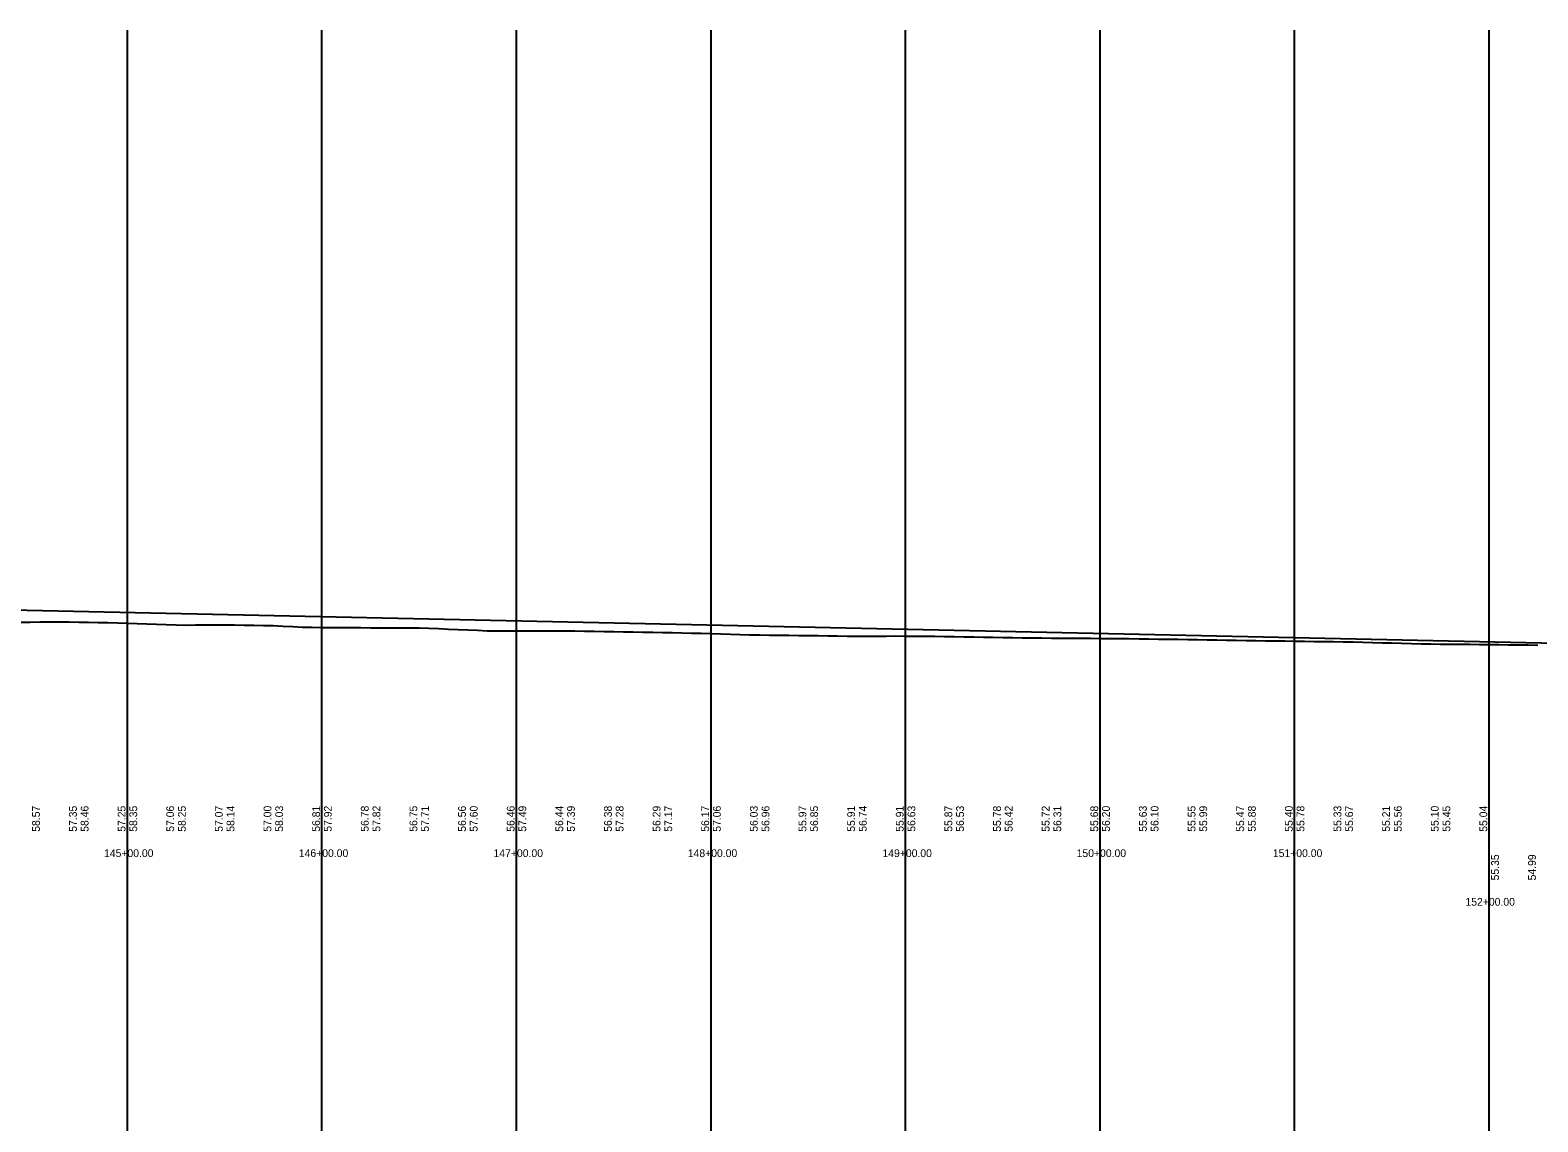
# Model space of a CAD drawing. Extents: x 3880794 to 3915434, y 287517 to 300173.
# Drawn here: x 3913601 to 3914376, y 292943 to 293504 of the extents above; entities that cross this region are included whole.
import ezdxf

# ---------------------------------------------------------------- set-up
doc = ezdxf.new("R2010")
doc.units = 0
for name, color, linetype in [('Level 1', 7, 'Continuous'), ('Level 2', 7, 'Continuous'), ('Level 30', 7, 'Continuous'), ('Level 32', 7, 'Continuous')]:
    doc.layers.add(name, color=color, linetype=linetype)

msp = doc.modelspace()

# ---------------------------------------------------------------- linework, layer by layer
at = {"layer": 'Level 1'}
for p, q in [((3913651.21, 292476.49), (3913651.21, 293504.13)), ((3913751.21, 292476.49), (3913751.21, 293504.13)), ((3913851.21, 292476.49), (3913851.21, 293504.13)), ((3913951.21, 292476.49), (3913951.21, 293504.13)), ((3914051.21, 292476.49), (3914051.21, 293504.13)), ((3914151.21, 292476.49), (3914151.21, 293504.13)), ((3914251.21, 292476.49), (3914251.21, 293504.13)), ((3914351.21, 292476.49), (3914351.21, 293504.13))]:
    msp.add_line(p, q, dxfattribs=at)
at = {"layer": 'Level 2'}
msp.add_line((3913401.21, 293210.29), (3914551.21, 293185.59), dxfattribs=at)
for points in [[(3913596.21, 293199.96), (3913601.21, 293199.93), (3913606.21, 293199.97), (3913611.21, 293200.01), (3913616.21, 293200.05), (3913621.21, 293200.08), (3913626.21, 293199.93), (3913631.21, 293199.84), (3913636.21, 293199.74), (3913641.21, 293199.65), (3913646.21, 293199.55), (3913651.21, 293199.41)], [(3913651.21, 293199.41), (3913656.21, 293199.26), (3913661.21, 293199.06), (3913666.21, 293198.87), (3913671.21, 293198.67), (3913676.21, 293198.47), (3913681.21, 293198.42), (3913686.21, 293198.45), (3913691.21, 293198.48), (3913696.21, 293198.51), (3913701.21, 293198.48), (3913706.21, 293198.43), (3913711.21, 293198.37), (3913716.21, 293198.3), (3913721.21, 293198.23), (3913726.21, 293198.17), (3913731.21, 293197.91), (3913736.21, 293197.65), (3913741.21, 293197.39), (3913746.21, 293197.23), (3913751.21, 293197.2), (3913756.21, 293197.17), (3913761.21, 293197.12), (3913766.21, 293197.08), (3913771.21, 293197.06), (3913776.21, 293197.05), (3913781.21, 293197.02), (3913786.21, 293196.91), (3913791.21, 293196.91), (3913796.21, 293196.91), (3913801.21, 293196.93), (3913806.21, 293196.77), (3913811.21, 293196.55), (3913816.21, 293196.34), (3913821.21, 293196.13), (3913826.21, 293195.95), (3913831.21, 293195.81), (3913836.21, 293195.42), (3913841.21, 293195.41), (3913846.21, 293195.42), (3913851.21, 293195.43), (3913856.21, 293195.44), (3913861.21, 293195.43), (3913866.21, 293195.38), (3913871.21, 293195.37), (3913876.21, 293195.37), (3913881.21, 293195.36), (3913886.21, 293195.32), (3913891.21, 293195.24), (3913896.21, 293195.16), (3913901.21, 293195.07), (3913906.21, 293194.99), (3913911.21, 293194.91), (3913916.21, 293194.82), (3913921.21, 293194.72), (3913926.21, 293194.62), (3913931.21, 293194.49), (3913936.21, 293194.43), (3913941.21, 293194.3), (3913946.21, 293194.16), (3913951.21, 293194.02), (3913956.21, 293193.89), (3913961.21, 293193.74), (3913966.21, 293193.59), (3913971.21, 293193.44), (3913976.21, 293193.32), (3913981.21, 293193.27), (3913986.21, 293193.22), (3913991.21, 293193.17), (3913996.21, 293193.11), (3914001.21, 293193.02), (3914006.21, 293192.97), (3914011.21, 293192.9), (3914016.21, 293192.83), (3914021.21, 293192.76), (3914026.21, 293192.71), (3914031.21, 293192.73), (3914036.21, 293192.75), (3914041.21, 293192.77), (3914046.21, 293192.78), (3914051.21, 293192.7), (3914056.21, 293192.71), (3914061.21, 293192.72), (3914066.21, 293192.72), (3914071.21, 293192.58), (3914076.21, 293192.5), (3914081.21, 293192.41), (3914086.21, 293192.33), (3914091.21, 293192.24), (3914096.21, 293192.18), (3914101.21, 293192.08), (3914106.21, 293191.99), (3914111.21, 293191.89), (3914116.21, 293191.82), (3914121.21, 293191.78), (3914126.21, 293191.74), (3914131.21, 293191.71), (3914136.21, 293191.67), (3914141.21, 293191.63), (3914146.21, 293191.59), (3914151.21, 293191.55)], [(3914151.21, 293191.55), (3914156.21, 293191.51), (3914161.21, 293191.47), (3914166.21, 293191.44), (3914171.21, 293191.39), (3914176.21, 293191.31), (3914181.21, 293191.23), (3914186.21, 293191.15), (3914191.21, 293191.07), (3914196.21, 293190.98), (3914201.21, 293190.9), (3914206.21, 293190.82), (3914211.21, 293190.74), (3914216.21, 293190.66), (3914221.21, 293190.57), (3914226.21, 293190.49), (3914231.21, 293190.42), (3914236.21, 293190.36), (3914241.21, 293190.29), (3914246.21, 293190.23), (3914251.21, 293190.17), (3914256.21, 293190.1), (3914261.21, 293190.03), (3914266.21, 293189.97), (3914271.21, 293189.91), (3914276.21, 293189.82), (3914281.21, 293189.69), (3914286.21, 293189.56), (3914291.21, 293189.43), (3914296.21, 293189.31), (3914301.21, 293189.18), (3914306.21, 293189.06), (3914311.21, 293188.93), (3914316.21, 293188.81), (3914321.21, 293188.71), (3914326.21, 293188.66), (3914331.21, 293188.6), (3914336.21, 293188.54), (3914341.21, 293188.49), (3914346.21, 293188.44), (3914351.21, 293188.38), (3914356.21, 293188.32), (3914361.21, 293188.27), (3914366.21, 293188.2), (3914371.21, 293188.15), (3914376.21, 293188.11)]]:
    msp.add_lwpolyline(points, dxfattribs=at)

# ---------------------------------------------------------------- texts
at = {"layer": 'Level 30'}
for s, p in [('145+00.00', (3913639.18, 293079.16)), ('145+00.00', (3913639.18, 293079.16)), ('146+00.00', (3913739.31, 293079.16)), ('146+00.00', (3913739.31, 293079.16)), ('147+00.00', (3913839.4, 293079.16)), ('147+00.00', (3913839.4, 293079.16)), ('148+00.00', (3913939.25, 293079.16)), ('148+00.00', (3913939.25, 293079.16)), ('149+00.00', (3914039.31, 293079.16)), ('149+00.00', (3914039.31, 293079.16)), ('150+00.00', (3914139.12, 293079.16)), ('150+00.00', (3914139.12, 293079.16)), ('151+00.00', (3914240, 293079.16)), ('151+00.00', (3914240, 293079.16)), ('152+00.00', (3914338.99, 293054.16)), ('152+00.00', (3914338.99, 293054.16))]:
    msp.add_text(s, height=4, dxfattribs=at).set_placement(p)
at = {"layer": 'Level 32'}
for s, p in [('58.57', (3913606.21, 293092.16)), ('57.35', (3913625.21, 293092.16)), ('58.46', (3913631.21, 293092.16)), ('57.25', (3913650.21, 293092.16)), ('58.35', (3913656.21, 293092.16)), ('57.06', (3913675.21, 293092.16)), ('58.25', (3913681.21, 293092.16)), ('57.07', (3913700.21, 293092.16)), ('58.14', (3913706.21, 293092.16)), ('57.00', (3913725.21, 293092.16)), ('58.03', (3913731.21, 293092.16)), ('56.81', (3913750.21, 293092.16)), ('57.92', (3913756.21, 293092.16)), ('56.78', (3913775.21, 293092.16)), ('57.82', (3913781.21, 293092.16)), ('56.75', (3913800.21, 293092.16)), ('57.71', (3913806.21, 293092.16)), ('56.56', (3913825.21, 293092.16)), ('57.60', (3913831.21, 293092.16)), ('56.46', (3913850.21, 293092.16)), ('57.49', (3913856.21, 293092.16)), ('56.44', (3913875.21, 293092.16)), ('57.39', (3913881.21, 293092.16)), ('56.38', (3913900.21, 293092.16)), ('57.28', (3913906.21, 293092.16)), ('56.29', (3913925.21, 293092.16)), ('57.17', (3913931.21, 293092.16)), ('56.17', (3913950.21, 293092.16)), ('57.06', (3913956.21, 293092.16)), ('56.03', (3913975.21, 293092.16)), ('56.96', (3913981.21, 293092.16)), ('55.97', (3914000.21, 293092.16)), ('56.85', (3914006.21, 293092.16)), ('55.91', (3914025.21, 293092.16)), ('56.74', (3914031.21, 293092.16)), ('55.91', (3914050.21, 293092.16)), ('56.63', (3914056.21, 293092.16)), ('55.87', (3914075.21, 293092.16)), ('56.53', (3914081.21, 293092.16)), ('55.78', (3914100.21, 293092.16)), ('56.42', (3914106.21, 293092.16)), ('55.72', (3914125.21, 293092.16)), ('56.31', (3914131.21, 293092.16)), ('55.68', (3914150.21, 293092.16)), ('56.20', (3914156.21, 293092.16)), ('55.63', (3914175.21, 293092.16)), ('56.10', (3914181.21, 293092.16)), ('55.55', (3914200.21, 293092.16)), ('55.99', (3914206.21, 293092.16)), ('55.47', (3914225.21, 293092.16)), ('55.88', (3914231.21, 293092.16)), ('55.40', (3914250.21, 293092.16)), ('55.78', (3914256.21, 293092.16)), ('55.33', (3914275.21, 293092.16)), ('55.67', (3914281.21, 293092.16)), ('55.21', (3914300.21, 293092.16)), ('55.56', (3914306.21, 293092.16)), ('55.10', (3914325.21, 293092.16)), ('55.45', (3914331.21, 293092.16)), ('55.04', (3914350.21, 293092.16)), ('55.35', (3914356.21, 293067.16)), ('54.99', (3914375.21, 293067.16))]:
    msp.add_text(s, height=4, rotation=90, dxfattribs=at).set_placement(p)

doc.saveas('drawing.dxf')
